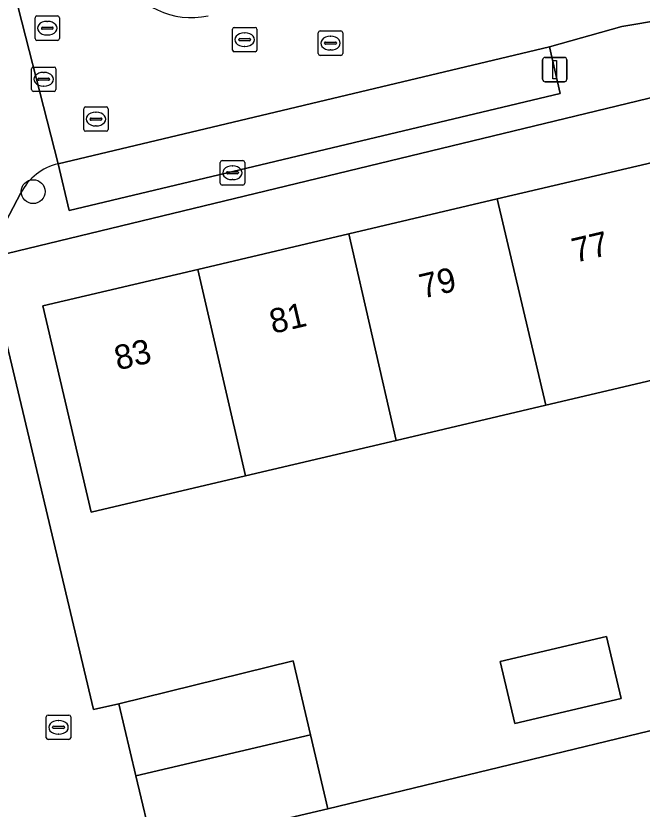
# Model space of a CAD drawing. Extents: x 157793 to 159380, y 380877 to 382313.
# Drawn here: x 158683.52 to 158709.17, y 381200.11 to 381232.61 of the extents above; entities that cross this region are included whole.
import ezdxf

# ---------------------------------------------------------------- set-up
doc = ezdxf.new("R2010")
doc.units = 0
for name, color, linetype in [('IMGEO_Boom', 7, 'Continuous'), ('IMGEO_Brandkraan', 7, 'Continuous'), ('IMGEO_Erf', 7, 'Continuous'), ('IMGEO_Groenvoorziening', 7, 'Continuous'), ('IMGEO_Kolk', 7, 'Continuous'), ('IMGEO_Lichtmast', 7, 'Continuous'), ('IMGEO_Muur', 7, 'Continuous'), ('IMGEO_Pand', 7, 'Continuous'), ('IMGEO_Pand_nummerreeks', 7, 'Continuous'), ('IMGEO_Parkeervlak_open', 7, 'Continuous'), ('IMGEO_Rijbaan_lokaal_open', 7, 'Continuous'), ('IMGEO_Rioolput', 7, 'Continuous'), ('IMGEO_Voetpad_open', 7, 'Continuous')]:
    doc.layers.add(name, color=color, linetype=linetype)

msp = doc.modelspace()

# ---------------------------------------------------------------- linework, layer by layer
at = {"layer": 'IMGEO_Boom'}
msp.add_circle((158684.229, 381225.408), 0.489, dxfattribs=at)
at = {"layer": 'IMGEO_Brandkraan'}
for p, q in [((158691.892, 381225.754), (158691.892, 381226.606)), ((158691.967, 381226.68), (158692.819, 381226.68)), ((158692.893, 381226.606), (158692.893, 381225.754)), ((158692.38, 381226.46), (158692.405, 381226.46)), ((158692.151, 381226.174), (158692.151, 381226.186)), ((158692.589, 381226.137), (158692.191, 381226.137)), ((158692.194, 381226.223), (158692.592, 381226.223)), ((158692.635, 381226.186), (158692.635, 381226.174)), ((158692.819, 381225.68), (158691.967, 381225.68)), ((158692.403, 381225.9), (158692.378, 381225.9))]:
    msp.add_line(p, q, dxfattribs=at)
for points in [[(158691.892, 381225.754), (158691.892, 381226.606)], [(158691.967, 381226.68), (158692.819, 381226.68)], [(158692.893, 381226.606), (158692.893, 381225.754)], [(158692.819, 381225.68), (158691.967, 381225.68)]]:
    msp.add_lwpolyline(points, dxfattribs=at)
for centre, radius, start, end in [((158691.969, 381226.604), 0.0765, 91.552, 178.448), ((158691.969, 381226.604), 0.0765, 91.552, 178.448), ((158692.817, 381226.604), 0.0765, 1.552, 88.448), ((158692.817, 381226.604), 0.0765, 1.552, 88.448), ((158692.191, 381226.183), 0.0403, 85.8775, 175.7526), ((158692.188, 381226.173), 0.0366, 178.938, 274.7102), ((158692.592, 381226.18), 0.043, 264.8664, 352.4533), ((158692.596, 381226.185), 0.0386, 1.7309, 96.639), ((158691.969, 381225.756), 0.0765, 181.552, 268.448), ((158691.969, 381225.756), 0.0765, 181.552, 268.448), ((158692.817, 381225.756), 0.0765, 271.552, 358.448), ((158692.817, 381225.756), 0.0765, 271.552, 358.448)]:
    msp.add_arc(centre, radius, start, end, dxfattribs=at)
for centre, major_axis, ratio, start_param, end_param in [((158692.379, 381226.18), (-0.387, 0.002), 0.722429, 4.712389, 7.853982), ((158692.404, 381226.18), (-0.39, 0.002), 0.717154, 1.570796, 4.712389)]:
    msp.add_ellipse(centre, major_axis=major_axis, ratio=ratio, start_param=start_param, end_param=end_param, dxfattribs=at)
at = {"layer": 'IMGEO_Erf'}
for points in [[(158714.924, 381217.35), (158711.569, 381216.561), (158711.214, 381218.07), (158705.222, 381216.66), (158699.092, 381215.218), (158692.927, 381213.768), (158686.609, 381212.282), (158684.622, 381220.73), (158690.971, 381222.224), (158697.166, 381223.681), (158703.235, 381225.109), (158709.603, 381226.607), (158710.275, 381223.751), (158713.254, 381224.452), (158711.951, 381229.839), (158682.304, 381222.668), (158684.255, 381214.5), (158686.707, 381204.195), (158687.735, 381204.417), (158694.879, 381206.182), (158695.593, 381203.15), (158696.306, 381200.119), (158717.835, 381205.337)], [(158707.713, 381207.184), (158708.312, 381204.638), (158703.96, 381203.614), (158703.361, 381206.161)]]:
    msp.add_lwpolyline(points, close=True, dxfattribs=at)
at = {"layer": 'IMGEO_Groenvoorziening'}
msp.add_lwpolyline([(158722.998, 381202.115), (158718.804, 381201.132), (158717.835, 381205.337), (158696.306, 381200.119), (158692.877, 381199.313), (158694.205, 381193.509), (158696.771, 381194.499), (158702.33, 381195.721), (158723.738, 381198.857)], close=True, dxfattribs=at)
at = {"layer": 'IMGEO_Kolk'}
for p, q in [((158695.908, 381231.067), (158695.908, 381231.919)), ((158695.983, 381231.993), (158696.835, 381231.993)), ((158696.396, 381231.773), (158696.421, 381231.773)), ((158696.909, 381231.919), (158696.909, 381231.067)), ((158696.167, 381231.487), (158696.167, 381231.499)), ((158696.605, 381231.45), (158696.207, 381231.45)), ((158696.21, 381231.536), (158696.608, 381231.536)), ((158696.651, 381231.499), (158696.651, 381231.487)), ((158696.419, 381231.213), (158696.394, 381231.213)), ((158696.835, 381230.993), (158695.983, 381230.993))]:
    msp.add_line(p, q, dxfattribs=at)
for points in [[(158695.908, 381231.067), (158695.908, 381231.919)], [(158695.983, 381231.993), (158696.835, 381231.993)], [(158696.909, 381231.919), (158696.909, 381231.067)], [(158696.835, 381230.993), (158695.983, 381230.993)]]:
    msp.add_lwpolyline(points, dxfattribs=at)
for centre, radius, start, end in [((158695.985, 381231.917), 0.0765, 91.552, 178.448), ((158695.985, 381231.917), 0.0765, 91.552, 178.448), ((158696.833, 381231.917), 0.0765, 1.552, 88.448), ((158696.833, 381231.917), 0.0765, 1.552, 88.448), ((158696.207, 381231.496), 0.0403, 85.8775, 175.7526), ((158696.204, 381231.486), 0.0366, 178.938, 274.7102), ((158696.608, 381231.493), 0.043, 264.8664, 352.4533), ((158696.612, 381231.498), 0.0386, 1.7309, 96.639), ((158695.985, 381231.069), 0.0765, 181.552, 268.448), ((158695.985, 381231.069), 0.0765, 181.552, 268.448), ((158696.833, 381231.069), 0.0765, 271.552, 358.448), ((158696.833, 381231.069), 0.0765, 271.552, 358.448)]:
    msp.add_arc(centre, radius, start, end, dxfattribs=at)
for centre, major_axis, ratio, start_param, end_param in [((158696.395, 381231.493), (-0.387, 0.002), 0.722429, 4.712389, 7.853982), ((158696.42, 381231.493), (-0.39, 0.002), 0.717154, 1.570796, 4.712389)]:
    msp.add_ellipse(centre, major_axis=major_axis, ratio=ratio, start_param=start_param, end_param=end_param, dxfattribs=at)
at = {"layer": 'IMGEO_Lichtmast'}
for p, q in [((158705.097, 381230.011), (158705.097, 381230.811)), ((158705.097, 381230.811), (158705.097, 381230.011)), ((158705.197, 381230.911), (158705.987, 381230.911)), ((158705.987, 381230.911), (158705.197, 381230.911)), ((158706.087, 381230.811), (158706.087, 381230.011)), ((158706.087, 381230.011), (158706.087, 381230.811)), ((158705.987, 381229.911), (158705.197, 381229.911)), ((158705.197, 381229.911), (158705.987, 381229.911))]:
    msp.add_line(p, q, dxfattribs=at)
msp.add_lwpolyline([(158705.517, 381230.786), (158705.667, 381230.786), (158705.667, 381230.036), (158705.517, 381230.036), (158705.517, 381230.786)], dxfattribs=at)
for centre, start, end in [((158705.197, 381230.811), 90, 180), ((158705.197, 381230.811), 90, 180), ((158705.987, 381230.811), 0, 90), ((158705.987, 381230.811), 360, 90), ((158705.197, 381230.011), 180, 270), ((158705.197, 381230.011), 180, 270), ((158705.987, 381230.011), 270, 0), ((158705.987, 381230.011), 270, 0)]:
    msp.add_arc(centre, 0.1, start, end, dxfattribs=at)
at = {"layer": 'IMGEO_Muur'}
msp.add_lwpolyline([(158684.255, 381214.5), (158686.707, 381204.195), (158687.735, 381204.417)], dxfattribs=at)
at = {"layer": 'IMGEO_Pand'}
for points in [[(158705.222, 381216.66), (158711.214, 381218.07), (158711.569, 381216.561), (158714.924, 381217.35), (158713.254, 381224.452), (158710.275, 381223.751), (158709.603, 381226.607), (158703.235, 381225.109)], [(158697.166, 381223.681), (158699.092, 381215.218), (158705.222, 381216.66), (158703.235, 381225.109)], [(158697.166, 381223.681), (158690.971, 381222.224), (158692.927, 381213.768), (158699.092, 381215.218)], [(158692.927, 381213.768), (158690.971, 381222.224), (158684.622, 381220.73), (158686.609, 381212.282)], [(158703.96, 381203.614), (158708.312, 381204.638), (158707.713, 381207.184), (158703.361, 381206.161)], [(158688.441, 381201.468), (158695.593, 381203.15), (158694.879, 381206.182), (158687.735, 381204.417)], [(158688.441, 381201.468), (158689.154, 381198.437), (158691.097, 381198.894), (158692.877, 381199.313), (158696.306, 381200.119), (158695.593, 381203.15)]]:
    msp.add_lwpolyline(points, close=True, dxfattribs=at)
at = {"layer": 'IMGEO_Parkeervlak_open'}
msp.add_lwpolyline([(158705.376, 381231.347), (158685.251, 381226.548), (158685.707, 381224.633), (158705.816, 381229.424)], close=True, dxfattribs=at)
at = {"layer": 'IMGEO_Rijbaan_lokaal_open'}
for points in [[(158670.72, 381290.986), (158671.453, 381288.156), (158676.756, 381265.295), (158676.268, 381263.721), (158683.168, 381234.722), (158685.251, 381226.548), (158705.376, 381231.347), (158708.347, 381232.181), (158713.376, 381233.016), (158739.788, 381238.832), (158760.248, 381243.356)], [(158685.251, 381226.548), (158683.168, 381234.722)], [(158689.154, 381198.437), (158688.441, 381201.468), (158687.735, 381204.417), (158686.707, 381204.195), (158684.255, 381214.5), (158682.304, 381222.668), (158683.727, 381225.361)]]:
    msp.add_lwpolyline(points, dxfattribs=at)
for centre, radius, start, end in [((158690.708, 381235.754), 3.214, 206.7783, 282.3175), ((158685.79, 381224.284), 2.328, 103.3996, 152.4284)]:
    msp.add_arc(centre, radius, start, end, dxfattribs=at)
at = {"layer": 'IMGEO_Rioolput'}
for p, q in [((158684.306, 381231.68), (158684.306, 381232.532)), ((158684.381, 381232.606), (158685.233, 381232.606)), ((158685.307, 381232.532), (158685.307, 381231.68)), ((158684.565, 381232.1), (158684.565, 381232.112)), ((158684.608, 381232.149), (158685.006, 381232.149)), ((158684.794, 381232.386), (158684.819, 381232.386)), ((158685.049, 381232.112), (158685.049, 381232.1)), ((158692.468, 381232.136), (158693.32, 381232.136)), ((158685.003, 381232.063), (158684.605, 381232.063)), ((158684.817, 381231.826), (158684.792, 381231.826)), ((158692.393, 381231.21), (158692.393, 381232.062)), ((158692.881, 381231.916), (158692.906, 381231.916)), ((158693.394, 381232.062), (158693.394, 381231.21)), ((158685.233, 381231.606), (158684.381, 381231.606)), ((158692.652, 381231.63), (158692.652, 381231.642)), ((158693.09, 381231.593), (158692.692, 381231.593)), ((158692.695, 381231.679), (158693.093, 381231.679)), ((158693.136, 381231.642), (158693.136, 381231.63)), ((158693.32, 381231.136), (158692.468, 381231.136)), ((158692.904, 381231.356), (158692.879, 381231.356)), ((158684.237, 381230.514), (158685.089, 381230.514)), ((158684.162, 381229.588), (158684.162, 381230.44)), ((158684.65, 381230.294), (158684.675, 381230.294)), ((158685.163, 381230.44), (158685.163, 381229.588)), ((158684.421, 381230.008), (158684.421, 381230.02)), ((158684.859, 381229.971), (158684.461, 381229.971)), ((158684.464, 381230.057), (158684.862, 381230.057)), ((158684.905, 381230.02), (158684.905, 381230.008)), ((158685.089, 381229.514), (158684.237, 381229.514)), ((158684.673, 381229.734), (158684.648, 381229.734)), ((158686.375, 381228.88), (158687.227, 381228.88)), ((158686.3, 381227.954), (158686.3, 381228.806)), ((158686.788, 381228.66), (158686.813, 381228.66)), ((158687.301, 381228.806), (158687.301, 381227.954)), ((158686.559, 381228.374), (158686.559, 381228.386)), ((158686.997, 381228.337), (158686.599, 381228.337)), ((158686.602, 381228.423), (158687, 381228.423)), ((158687.043, 381228.386), (158687.043, 381228.374)), ((158687.227, 381227.88), (158686.375, 381227.88)), ((158686.811, 381228.1), (158686.786, 381228.1)), ((158684.768, 381203.035), (158684.768, 381203.887)), ((158684.843, 381203.961), (158685.695, 381203.961)), ((158685.769, 381203.887), (158685.769, 381203.035)), ((158685.07, 381203.504), (158685.468, 381203.504)), ((158685.256, 381203.741), (158685.281, 381203.741)), ((158685.027, 381203.455), (158685.027, 381203.467)), ((158685.465, 381203.418), (158685.067, 381203.418)), ((158685.279, 381203.181), (158685.254, 381203.181)), ((158685.511, 381203.467), (158685.511, 381203.455)), ((158685.695, 381202.961), (158684.843, 381202.961))]:
    msp.add_line(p, q, dxfattribs=at)
for points in [[(158684.306, 381231.68), (158684.306, 381232.532)], [(158684.381, 381232.606), (158685.233, 381232.606)], [(158685.307, 381232.532), (158685.307, 381231.68)], [(158692.468, 381232.136), (158693.32, 381232.136)], [(158692.393, 381231.21), (158692.393, 381232.062)], [(158693.394, 381232.062), (158693.394, 381231.21)], [(158685.233, 381231.606), (158684.381, 381231.606)], [(158693.32, 381231.136), (158692.468, 381231.136)], [(158684.237, 381230.514), (158685.089, 381230.514)], [(158684.162, 381229.588), (158684.162, 381230.44)], [(158685.163, 381230.44), (158685.163, 381229.588)], [(158685.089, 381229.514), (158684.237, 381229.514)], [(158686.375, 381228.88), (158687.227, 381228.88)], [(158686.3, 381227.954), (158686.3, 381228.806)], [(158687.301, 381228.806), (158687.301, 381227.954)], [(158687.227, 381227.88), (158686.375, 381227.88)], [(158684.768, 381203.035), (158684.768, 381203.887)], [(158684.843, 381203.961), (158685.695, 381203.961)], [(158685.769, 381203.887), (158685.769, 381203.035)], [(158685.695, 381202.961), (158684.843, 381202.961)]]:
    msp.add_lwpolyline(points, dxfattribs=at)
for centre, radius, start, end in [((158684.383, 381232.53), 0.0765, 91.552, 178.448), ((158684.383, 381232.53), 0.0765, 91.552, 178.448), ((158685.231, 381232.53), 0.0765, 1.552, 88.448), ((158685.231, 381232.53), 0.0765, 1.552, 88.448), ((158684.605, 381232.109), 0.0403, 85.8775, 175.7526), ((158684.602, 381232.099), 0.0366, 178.938, 274.7102), ((158685.006, 381232.106), 0.043, 264.8664, 352.4533), ((158685.01, 381232.111), 0.0386, 1.7309, 96.639), ((158692.47, 381232.06), 0.0765, 91.552, 178.448), ((158692.47, 381232.06), 0.0765, 91.552, 178.448), ((158693.318, 381232.06), 0.0765, 1.552, 88.448), ((158693.318, 381232.06), 0.0765, 1.552, 88.448), ((158684.383, 381231.682), 0.0765, 181.552, 268.448), ((158684.383, 381231.682), 0.0765, 181.552, 268.448), ((158685.231, 381231.682), 0.0765, 271.552, 358.448), ((158685.231, 381231.682), 0.0765, 271.552, 358.448), ((158692.692, 381231.639), 0.0403, 85.8775, 175.7526), ((158692.689, 381231.629), 0.0366, 178.938, 274.7102), ((158693.093, 381231.636), 0.043, 264.8664, 352.4533), ((158693.097, 381231.641), 0.0386, 1.7309, 96.639), ((158692.47, 381231.212), 0.0765, 181.552, 268.448), ((158692.47, 381231.212), 0.0765, 181.552, 268.448), ((158693.318, 381231.212), 0.0765, 271.552, 358.448), ((158693.318, 381231.212), 0.0765, 271.552, 358.448), ((158684.239, 381230.438), 0.0765, 91.552, 178.448), ((158684.239, 381230.438), 0.0765, 91.552, 178.448), ((158685.087, 381230.438), 0.0765, 1.552, 88.448), ((158685.087, 381230.438), 0.0765, 1.552, 88.448), ((158684.461, 381230.017), 0.0403, 85.8775, 175.7526), ((158684.458, 381230.007), 0.0366, 178.938, 274.7102), ((158684.862, 381230.014), 0.043, 264.8664, 352.4533), ((158684.866, 381230.019), 0.0386, 1.7309, 96.639), ((158684.239, 381229.59), 0.0765, 181.552, 268.448), ((158684.239, 381229.59), 0.0765, 181.552, 268.448), ((158685.087, 381229.59), 0.0765, 271.552, 358.448), ((158685.087, 381229.59), 0.0765, 271.552, 358.448), ((158686.377, 381228.804), 0.0765, 91.552, 178.448), ((158686.377, 381228.804), 0.0765, 91.552, 178.448), ((158687.225, 381228.804), 0.0765, 1.552, 88.448), ((158687.225, 381228.804), 0.0765, 1.552, 88.448), ((158686.599, 381228.383), 0.0403, 85.8775, 175.7526), ((158686.596, 381228.373), 0.0366, 178.938, 274.7102), ((158687, 381228.38), 0.043, 264.8664, 352.4533), ((158687.004, 381228.385), 0.0386, 1.7309, 96.639), ((158686.377, 381227.956), 0.0765, 181.552, 268.448), ((158686.377, 381227.956), 0.0765, 181.552, 268.448), ((158687.225, 381227.956), 0.0765, 271.552, 358.448), ((158687.225, 381227.956), 0.0765, 271.552, 358.448), ((158684.845, 381203.885), 0.0765, 91.552, 178.448), ((158684.845, 381203.885), 0.0765, 91.552, 178.448), ((158685.693, 381203.885), 0.0765, 1.552, 88.448), ((158685.693, 381203.885), 0.0765, 1.552, 88.448), ((158685.067, 381203.464), 0.0403, 85.8775, 175.7526), ((158685.472, 381203.466), 0.0386, 1.7309, 96.639), ((158685.064, 381203.454), 0.0366, 178.938, 274.7102), ((158685.468, 381203.461), 0.043, 264.8664, 352.4533), ((158684.845, 381203.037), 0.0765, 181.552, 268.448), ((158684.845, 381203.037), 0.0765, 181.552, 268.448), ((158685.693, 381203.037), 0.0765, 271.552, 358.448), ((158685.693, 381203.037), 0.0765, 271.552, 358.448)]:
    msp.add_arc(centre, radius, start, end, dxfattribs=at)
for centre, major_axis, ratio, start_param, end_param in [((158684.793, 381232.106), (-0.387, 0.002), 0.722429, 4.712389, 7.853982), ((158684.818, 381232.106), (-0.39, 0.002), 0.717154, 1.570796, 4.712389), ((158692.88, 381231.636), (-0.387, 0.002), 0.722429, 4.712389, 7.853982), ((158692.905, 381231.636), (-0.39, 0.002), 0.717154, 1.570796, 4.712389), ((158684.649, 381230.014), (-0.387, 0.002), 0.722429, 4.712389, 7.853982), ((158684.674, 381230.014), (-0.39, 0.002), 0.717154, 1.570796, 4.712389), ((158686.787, 381228.38), (-0.387, 0.002), 0.722429, 4.712389, 7.853982), ((158686.812, 381228.38), (-0.39, 0.002), 0.717154, 1.570796, 4.712389), ((158685.255, 381203.461), (-0.387, 0.002), 0.722429, 4.712389, 7.853982), ((158685.28, 381203.461), (-0.39, 0.002), 0.717154, 1.570796, 4.712389)]:
    msp.add_ellipse(centre, major_axis=major_axis, ratio=ratio, start_param=start_param, end_param=end_param, dxfattribs=at)
at = {"layer": 'IMGEO_Voetpad_open'}
for points in [[(158760.248, 381243.356), (158760.677, 381241.428), (158740.212, 381236.908), (158739.788, 381238.832), (158713.376, 381233.016), (158708.347, 381232.181), (158705.376, 381231.347), (158705.816, 381229.424), (158685.707, 381224.633), (158685.251, 381226.548)], [(158683.727, 381225.361), (158682.304, 381222.668), (158711.951, 381229.839), (158712.422, 381229.953), (158712.509, 381229.567), (158713.697, 381229.849), (158717.707, 381230.799), (158722.54, 381231.945)]]:
    msp.add_lwpolyline(points, dxfattribs=at)
for centre, radius, start, end in [((158690.708, 381235.754), 3.214, 206.7783, 282.3175), ((158685.79, 381224.284), 2.328, 103.3996, 152.4284)]:
    msp.add_arc(centre, radius, start, end, dxfattribs=at)

# ---------------------------------------------------------------- texts
at = {"layer": 'IMGEO_Pand_nummerreeks'}
for s, p in [('77', (158706.426, 381222.49)), ('79', (158700.181, 381221.021)), ('81', (158694.046, 381219.578)), ('83', (158687.691, 381218.083))]:
    msp.add_text(s, height=1, rotation=13.2386, dxfattribs=at).set_placement(p)

doc.saveas('drawing.dxf')
